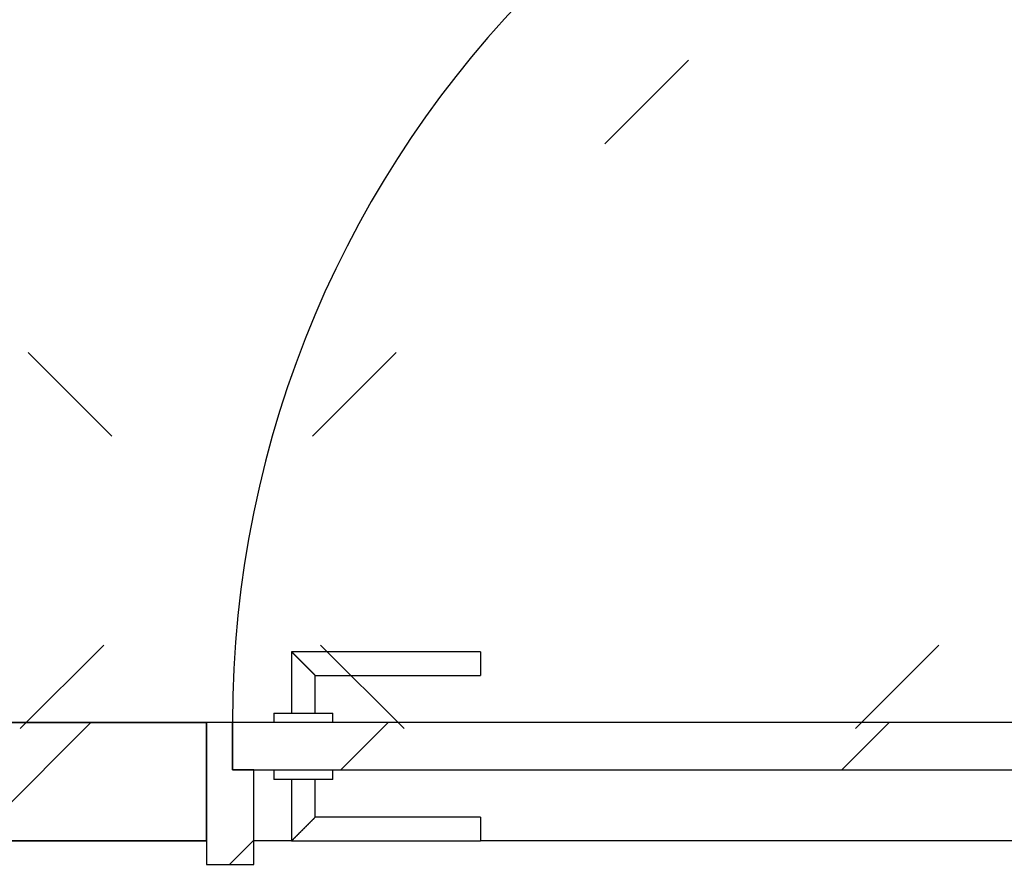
# Model space of a CAD drawing. Extents: x 2 to 87, y -108 to 11.
# Tile 302 of 352: x 48.339 to 49.173, y -32.935 to -32.213. Entities that reach past the tile are written whole.
import ezdxf

# ---------------------------------------------------------------- set-up
doc = ezdxf.new("R2010")
doc.units = 0
doc.header["$MEASUREMENT"] = 0
doc.linetypes.add('DOT', pattern=[0.25, 0, -0.25])
doc.linetypes.add('HIDDEN', pattern=[0.375, 0.25, -0.125])
for name, color, linetype in [('12', 7, 'CONTINUOUS'), ('16', 7, 'CONTINUOUS'), ('18', 7, 'CONTINUOUS'), ('30', 7, 'CONTINUOUS'), ('6', 7, 'CONTINUOUS'), ('8', 7, 'CONTINUOUS')]:
    doc.layers.add(name, color=color, linetype=linetype)

msp = doc.modelspace()

# ---------------------------------------------------------------- linework, layer by layer
at = {"layer": '12', "color": 1, "linetype": 'HIDDEN'}
msp.add_lwpolyline([(38.6276, -32.8075), (48.4976, -32.8075), (48.4976, -32.9075), (38.6276, -32.9075)], close=True, dxfattribs=at)
at = {"layer": '16', "color": 62, "linetype": 'Continuous'}
msp.add_arc((49.4056, -32.8075), 0.886, 90, 180, dxfattribs=at)
at = {"layer": '18', "color": 7, "linetype": 'Continuous'}
msp.add_line((48.2996, -32.9075), (48.3996, -32.8075), dxfattribs=at)
at = {"layer": '18', "color": 1, "linetype": 'Continuous'}
msp.add_lwpolyline([(38.6276, -32.8075), (48.4976, -32.8075), (48.4976, -32.9075), (38.6276, -32.9075)], close=True, dxfattribs=at)
at = {"layer": '30', "color": 62, "linetype": 'Continuous'}
for p, q in [((48.5196, -32.8075), (48.4976, -32.8075)), ((48.5196, -32.8475), (48.5196, -32.8075)), ((48.5376, -32.8475), (48.5196, -32.8475)), ((48.5376, -32.9275), (48.5376, -32.8475)), ((48.4976, -32.9075), (48.4976, -32.9275)), ((48.4976, -32.9275), (48.5376, -32.9275))]:
    msp.add_line(p, q, dxfattribs=at)
at = {"layer": '6', "color": 62, "linetype": 'Continuous'}
for p, q in [((48.4976, -32.8075), (44.5276, -32.8075)), ((48.4976, -32.9075), (48.4976, -32.8075)), ((38.6276, -32.9075), (48.4976, -32.9075)), ((48.5696, -32.9075), (48.5376, -32.9075)), ((49.3876, -32.9075), (48.7296, -32.9075))]:
    msp.add_line(p, q, dxfattribs=at)
at = {"layer": '8', "color": 5, "linetype": 'DOT'}
for p, q in [((49.1598, -33.3075), (33.5276, -17.6753)), ((47.8449, -33.3075), (49.6276, -31.5248)), ((48.552, -33.3075), (49.6276, -32.2319))]:
    msp.add_line(p, q, dxfattribs=at)
at = {"layer": '8', "color": 62, "linetype": 'Continuous'}
for p, q in [((48.5696, -32.7475), (48.5696, -32.7995)), ((48.7296, -32.7475), (48.5696, -32.7475)), ((48.7296, -32.7475), (48.7296, -32.7675)), ((48.5896, -32.7995), (48.5896, -32.7675)), ((48.5896, -32.7675), (48.7296, -32.7675)), ((48.5546, -32.7995), (48.5546, -32.8075)), ((48.5546, -32.7995), (48.6046, -32.7995)), ((48.6046, -32.8075), (48.6046, -32.7995)), ((49.4056, -32.8075), (48.5196, -32.8075)), ((48.5196, -32.8075), (48.5196, -32.8475)), ((48.6113, -32.8475), (48.6513, -32.8075)), ((49.0355, -32.8475), (49.0755, -32.8075)), ((48.5196, -32.8475), (49.4056, -32.8475)), ((48.5546, -32.8475), (48.5546, -32.8555)), ((48.6046, -32.8555), (48.6046, -32.8475)), ((48.6046, -32.8555), (48.5546, -32.8555)), ((48.5696, -32.8555), (48.5696, -32.9075)), ((48.5896, -32.8875), (48.5896, -32.8555)), ((48.7296, -32.8875), (48.5896, -32.8875)), ((48.7296, -32.8875), (48.7296, -32.9075)), ((48.5171, -32.9275), (48.5376, -32.907)), ((48.5696, -32.9075), (48.7296, -32.9075))]:
    msp.add_line(p, q, dxfattribs=at)
for points in [[(48.5896, -32.7675), (48.5896, -32.7674), (48.5895, -32.7674), (48.5895, -32.7674), (48.5895, -32.7674), (48.5895, -32.7674), (48.5895, -32.7674), (48.5895, -32.7674), (48.5895, -32.7674), (48.5895, -32.7674), (48.5895, -32.7674), (48.5895, -32.7674), (48.5895, -32.7674), (48.5895, -32.7674), (48.5895, -32.7674), (48.5895, -32.7674), (48.5895, -32.7674), (48.5895, -32.7674), (48.5895, -32.7674), (48.5895, -32.7674), (48.5895, -32.7674), (48.5895, -32.7674), (48.5895, -32.7674), (48.5895, -32.7674), (48.5895, -32.7674), (48.5895, -32.7674), (48.5895, -32.7674), (48.5895, -32.7674), (48.5895, -32.7674), (48.5894, -32.7673), (48.5894, -32.7673), (48.5894, -32.7673), (48.5894, -32.7673), (48.5894, -32.7673), (48.5894, -32.7673), (48.5894, -32.7673), (48.5894, -32.7673), (48.5894, -32.7673), (48.5894, -32.7673), (48.5894, -32.7673), (48.5894, -32.7673), (48.5894, -32.7673), (48.5894, -32.7673), (48.5894, -32.7673), (48.5894, -32.7673), (48.5894, -32.7673), (48.5894, -32.7673), (48.5894, -32.7673), (48.5893, -32.7672), (48.5893, -32.7672), (48.5893, -32.7672), (48.5893, -32.7672), (48.5893, -32.7672), (48.5893, -32.7672), (48.5893, -32.7672), (48.5893, -32.7672), (48.5893, -32.7672), (48.5893, -32.7672), (48.5893, -32.7672), (48.5893, -32.7672), (48.5893, -32.7672), (48.5893, -32.7672), (48.5893, -32.7672), (48.5892, -32.7671), (48.5891, -32.767), (48.5891, -32.767), (48.5891, -32.767), (48.5891, -32.767), (48.5891, -32.767), (48.5891, -32.767), (48.5891, -32.767), (48.5891, -32.767), (48.5891, -32.767), (48.5891, -32.767), (48.5891, -32.767), (48.5891, -32.767), (48.589, -32.7669), (48.589, -32.7669), (48.589, -32.7669), (48.589, -32.7669), (48.589, -32.7669), (48.589, -32.7669), (48.589, -32.7669), (48.589, -32.7669), (48.589, -32.7669), (48.589, -32.7669), (48.5889, -32.7668), (48.5889, -32.7668), (48.5889, -32.7668), (48.5889, -32.7668), (48.5889, -32.7668), (48.5889, -32.7668), (48.5889, -32.7668), (48.5889, -32.7668), (48.5889, -32.7668), (48.5889, -32.7668), (48.5888, -32.7667), (48.5888, -32.7667), (48.5888, -32.7667), (48.5888, -32.7667), (48.5888, -32.7667), (48.5888, -32.7667), (48.5888, -32.7667), (48.5888, -32.7667), (48.5888, -32.7667), (48.5888, -32.7667), (48.5887, -32.7666), (48.5887, -32.7666), (48.5887, -32.7666), (48.5887, -32.7666), (48.5887, -32.7666), (48.5887, -32.7666), (48.5887, -32.7666), (48.5887, -32.7666), (48.5887, -32.7665), (48.5886, -32.7665), (48.5886, -32.7665), (48.5886, -32.7665), (48.5886, -32.7665), (48.5886, -32.7665), (48.5886, -32.7665), (48.5886, -32.7665), (48.5886, -32.7665), (48.5885, -32.7664), (48.5885, -32.7664), (48.5885, -32.7664), (48.5885, -32.7664), (48.5885, -32.7664), (48.5885, -32.7664), (48.5885, -32.7664), (48.5885, -32.7664), (48.5884, -32.7663), (48.5884, -32.7663), (48.5884, -32.7663), (48.5884, -32.7663), (48.5884, -32.7663), (48.5884, -32.7663), (48.5884, -32.7663), (48.5884, -32.7663), (48.5883, -32.7662), (48.5883, -32.7662), (48.5883, -32.7662), (48.5883, -32.7662), (48.5883, -32.7662), (48.5883, -32.7662), (48.5883, -32.7662), (48.5882, -32.7661), (48.5882, -32.7661), (48.5882, -32.7661), (48.5882, -32.7661), (48.5882, -32.7661), (48.5882, -32.7661), (48.5882, -32.7661), (48.5881, -32.766), (48.588, -32.7659), (48.588, -32.7659), (48.588, -32.7659), (48.588, -32.7659), (48.588, -32.7659), (48.588, -32.7659), (48.588, -32.7659), (48.5879, -32.7658), (48.5879, -32.7658), (48.5879, -32.7658), (48.5879, -32.7658), (48.5879, -32.7658), (48.5879, -32.7658), (48.5879, -32.7658), (48.5878, -32.7657), (48.5878, -32.7657), (48.5878, -32.7657), (48.5878, -32.7657), (48.5878, -32.7657), (48.5878, -32.7657), (48.5877, -32.7656), (48.5877, -32.7656), (48.5877, -32.7656), (48.5877, -32.7656), (48.5877, -32.7656), (48.5877, -32.7656), (48.5876, -32.7655), (48.5876, -32.7655), (48.5876, -32.7655), (48.5876, -32.7655), (48.5876, -32.7655), (48.5876, -32.7655), (48.5875, -32.7654), (48.5875, -32.7654), (48.5875, -32.7654), (48.5875, -32.7654), (48.5875, -32.7654), (48.5875, -32.7654), (48.5874, -32.7653), (48.5874, -32.7653), (48.5874, -32.7653), (48.5874, -32.7653), (48.5874, -32.7653), (48.5874, -32.7653), (48.5873, -32.7652), (48.5873, -32.7652), (48.5873, -32.7652), (48.5873, -32.7652), (48.5873, -32.7652), (48.5873, -32.7652), (48.5872, -32.7651), (48.5872, -32.7651), (48.5872, -32.7651), (48.5872, -32.7651), (48.5872, -32.7651), (48.5872, -32.765), (48.5871, -32.765), (48.5871, -32.765), (48.5871, -32.765), (48.5871, -32.765), (48.5871, -32.765), (48.587, -32.7649), (48.587, -32.7649), (48.587, -32.7649), (48.587, -32.7649), (48.587, -32.7649), (48.587, -32.7648), (48.5869, -32.7648), (48.5869, -32.7648), (48.5869, -32.7648), (48.5869, -32.7648), (48.5869, -32.7648), (48.5868, -32.7647), (48.5868, -32.7647), (48.5868, -32.7647), (48.5868, -32.7647), (48.5868, -32.7647), (48.5867, -32.7646), (48.5867, -32.7646), (48.5867, -32.7646), (48.5867, -32.7646), (48.5867, -32.7646), (48.5866, -32.7645), (48.5866, -32.7645), (48.5866, -32.7645), (48.5866, -32.7645), (48.5866, -32.7645), (48.5865, -32.7644), (48.5865, -32.7644), (48.5865, -32.7644), (48.5865, -32.7644), (48.5865, -32.7644), (48.5865, -32.7644), (48.5864, -32.7643), (48.5863, -32.7642), (48.5863, -32.7642), (48.5863, -32.7642), (48.5863, -32.7642), (48.5862, -32.7641), (48.5862, -32.7641), (48.5862, -32.7641), (48.5862, -32.7641), (48.5862, -32.7641), (48.5861, -32.764), (48.5861, -32.764), (48.5861, -32.764), (48.5861, -32.764), (48.5861, -32.764), (48.586, -32.7639), (48.586, -32.7639), (48.586, -32.7639), (48.586, -32.7639), (48.586, -32.7639), (48.5859, -32.7638), (48.5859, -32.7638), (48.5859, -32.7638), (48.5859, -32.7638), (48.5859, -32.7638), (48.5858, -32.7637), (48.5858, -32.7637), (48.5858, -32.7637), (48.5858, -32.7637), (48.5857, -32.7636), (48.5857, -32.7636), (48.5857, -32.7636), (48.5857, -32.7636), (48.5857, -32.7636), (48.5856, -32.7635), (48.5856, -32.7635), (48.5856, -32.7635), (48.5856, -32.7635), (48.5856, -32.7634), (48.5855, -32.7634), (48.5855, -32.7634), (48.5855, -32.7634), (48.5855, -32.7634), (48.5854, -32.7633), (48.5854, -32.7633), (48.5854, -32.7633), (48.5854, -32.7633), (48.5854, -32.7633), (48.5853, -32.7632), (48.5853, -32.7632), (48.5853, -32.7632), (48.5853, -32.7632), (48.5852, -32.7631), (48.5852, -32.7631), (48.5852, -32.7631), (48.5852, -32.7631), (48.5851, -32.763), (48.5851, -32.763), (48.5851, -32.763), (48.5851, -32.763), (48.5851, -32.763), (48.585, -32.7629), (48.585, -32.7629), (48.585, -32.7629), (48.585, -32.7629), (48.5849, -32.7628), (48.5849, -32.7628), (48.5849, -32.7628), (48.5849, -32.7628), (48.5849, -32.7627), (48.5848, -32.7627), (48.5848, -32.7627), (48.5848, -32.7627), (48.5848, -32.7627), (48.5847, -32.7626), (48.5847, -32.7626), (48.5847, -32.7626), (48.5847, -32.7626), (48.5846, -32.7625), (48.5846, -32.7625), (48.5846, -32.7625), (48.5846, -32.7625), (48.5845, -32.7624), (48.5845, -32.7624), (48.5845, -32.7624), (48.5845, -32.7624), (48.5845, -32.7624), (48.5844, -32.7623), (48.5844, -32.7623), (48.5844, -32.7623), (48.5844, -32.7623), (48.5843, -32.7622), (48.5843, -32.7622), (48.5843, -32.7622), (48.5843, -32.7622), (48.5842, -32.7621), (48.5841, -32.762), (48.5841, -32.762), (48.5841, -32.762), (48.5841, -32.762), (48.584, -32.7619), (48.584, -32.7619), (48.584, -32.7619), (48.584, -32.7619), (48.5839, -32.7618), (48.5839, -32.7618), (48.5839, -32.7618), (48.5839, -32.7618), (48.5838, -32.7617), (48.5838, -32.7617), (48.5838, -32.7617), (48.5838, -32.7617), (48.5837, -32.7616), (48.5837, -32.7616), (48.5837, -32.7616), (48.5837, -32.7616), (48.5836, -32.7615), (48.5836, -32.7615), (48.5836, -32.7615), (48.5836, -32.7615), (48.5835, -32.7614), (48.5835, -32.7614), (48.5835, -32.7614), (48.5835, -32.7614), (48.5834, -32.7613), (48.5834, -32.7613), (48.5834, -32.7613), (48.5834, -32.7613), (48.5833, -32.7612), (48.5833, -32.7612), (48.5833, -32.7612), (48.5833, -32.7612), (48.5832, -32.7611), (48.5832, -32.7611), (48.5832, -32.7611), (48.5832, -32.7611), (48.5831, -32.761), (48.5831, -32.761), (48.5831, -32.761), (48.5831, -32.761), (48.583, -32.7609), (48.583, -32.7609), (48.583, -32.7609), (48.583, -32.7609), (48.5829, -32.7608), (48.5829, -32.7608), (48.5829, -32.7608), (48.5829, -32.7608), (48.5828, -32.7607), (48.5828, -32.7607), (48.5828, -32.7607), (48.5828, -32.7606), (48.5827, -32.7606), (48.5827, -32.7606), (48.5827, -32.7606), (48.5826, -32.7605), (48.5826, -32.7605), (48.5826, -32.7605), (48.5826, -32.7605), (48.5825, -32.7604), (48.5825, -32.7604), (48.5825, -32.7604), (48.5825, -32.7604), (48.5824, -32.7603), (48.5824, -32.7603), (48.5824, -32.7603), (48.5824, -32.7603), (48.5823, -32.7602), (48.5823, -32.7602), (48.5823, -32.7602), (48.5823, -32.7602), (48.5822, -32.7601), (48.5822, -32.7601), (48.5822, -32.7601), (48.5822, -32.7601), (48.5821, -32.76), (48.5821, -32.76), (48.5821, -32.76), (48.582, -32.7599), (48.582, -32.7599), (48.582, -32.7599), (48.582, -32.7599), (48.5819, -32.7598), (48.5819, -32.7598), (48.5819, -32.7598), (48.5819, -32.7598), (48.5818, -32.7597), (48.5818, -32.7597), (48.5818, -32.7597), (48.5818, -32.7597), (48.5817, -32.7596), (48.5817, -32.7596), (48.5817, -32.7596), (48.5816, -32.7595), (48.5815, -32.7594), (48.5815, -32.7594), (48.5815, -32.7594), (48.5815, -32.7594), (48.5814, -32.7593), (48.5814, -32.7593), (48.5814, -32.7593), (48.5814, -32.7593), (48.5813, -32.7592), (48.5813, -32.7592), (48.5813, -32.7592), (48.5812, -32.7591), (48.5812, -32.7591), (48.5812, -32.7591), (48.5812, -32.7591), (48.5811, -32.759), (48.5811, -32.759), (48.5811, -32.759), (48.5811, -32.759), (48.581, -32.7589), (48.581, -32.7589), (48.581, -32.7589), (48.5809, -32.7588), (48.5809, -32.7588), (48.5809, -32.7588), (48.5809, -32.7588), (48.5808, -32.7587), (48.5808, -32.7587), (48.5808, -32.7587), (48.5808, -32.7587), (48.5807, -32.7586), (48.5807, -32.7586), (48.5807, -32.7586), (48.5806, -32.7585), (48.5806, -32.7585), (48.5806, -32.7585), (48.5806, -32.7585), (48.5805, -32.7584), (48.5805, -32.7584), (48.5805, -32.7584), (48.5805, -32.7584), (48.5804, -32.7583), (48.5804, -32.7583), (48.5804, -32.7583), (48.5804, -32.7582), (48.5803, -32.7582), (48.5803, -32.7582), (48.5803, -32.7582), (48.5802, -32.7581), (48.5802, -32.7581), (48.5802, -32.7581), (48.5802, -32.7581), (48.5801, -32.758), (48.5801, -32.758), (48.5801, -32.758), (48.5801, -32.7579), (48.58, -32.7579), (48.58, -32.7579), (48.58, -32.7579), (48.5799, -32.7578), (48.5799, -32.7578), (48.5799, -32.7578), (48.5799, -32.7578), (48.5798, -32.7577), (48.5798, -32.7577), (48.5798, -32.7577), (48.5798, -32.7576), (48.5797, -32.7576), (48.5797, -32.7576), (48.5797, -32.7576), (48.5796, -32.7575), (48.5796, -32.7575), (48.5796, -32.7575), (48.5796, -32.7575), (48.5795, -32.7574), (48.5795, -32.7574), (48.5795, -32.7574), (48.5795, -32.7574), (48.5794, -32.7573), (48.5794, -32.7573), (48.5794, -32.7573), (48.5793, -32.7572), (48.5793, -32.7572), (48.5793, -32.7572), (48.5793, -32.7572), (48.5792, -32.7571), (48.5792, -32.7571), (48.5792, -32.7571), (48.5792, -32.7571), (48.5791, -32.757), (48.5791, -32.757), (48.5791, -32.757), (48.579, -32.7569), (48.579, -32.7569), (48.579, -32.7569), (48.579, -32.7569), (48.5789, -32.7568), (48.5788, -32.7567), (48.5788, -32.7567), (48.5788, -32.7567), (48.5787, -32.7566), (48.5787, -32.7566), (48.5787, -32.7566), (48.5787, -32.7566), (48.5786, -32.7565), (48.5786, -32.7565), (48.5786, -32.7565), (48.5786, -32.7565), (48.5785, -32.7564), (48.5785, -32.7564), (48.5785, -32.7564), (48.5784, -32.7563), (48.5784, -32.7563), (48.5784, -32.7563), (48.5784, -32.7563), (48.5783, -32.7562), (48.5783, -32.7562), (48.5783, -32.7562), (48.5783, -32.7562), (48.5782, -32.7561), (48.5782, -32.7561), (48.5782, -32.7561), (48.5781, -32.756), (48.5781, -32.756), (48.5781, -32.756), (48.5781, -32.756), (48.578, -32.7559), (48.578, -32.7559), (48.578, -32.7559), (48.578, -32.7559), (48.5779, -32.7558), (48.5779, -32.7558), (48.5779, -32.7558), (48.5778, -32.7557), (48.5778, -32.7557), (48.5778, -32.7557), (48.5778, -32.7557), (48.5777, -32.7556), (48.5777, -32.7556), (48.5777, -32.7556), (48.5777, -32.7556), (48.5776, -32.7555), (48.5776, -32.7555), (48.5776, -32.7555), (48.5776, -32.7555), (48.5775, -32.7554), (48.5775, -32.7554), (48.5775, -32.7554), (48.5774, -32.7553), (48.5774, -32.7553), (48.5774, -32.7553), (48.5774, -32.7553), (48.5773, -32.7552), (48.5773, -32.7552), (48.5773, -32.7552), (48.5773, -32.7552), (48.5772, -32.7551), (48.5772, -32.7551), (48.5772, -32.7551), (48.5772, -32.7551), (48.5771, -32.755), (48.5771, -32.755), (48.5771, -32.755), (48.577, -32.7549), (48.577, -32.7549), (48.577, -32.7549), (48.577, -32.7549), (48.5769, -32.7548), (48.5769, -32.7548), (48.5769, -32.7548), (48.5769, -32.7548), (48.5768, -32.7547), (48.5768, -32.7547), (48.5768, -32.7547), (48.5768, -32.7547), (48.5767, -32.7546), (48.5767, -32.7546), (48.5767, -32.7546), (48.5767, -32.7546), (48.5766, -32.7545), (48.5766, -32.7545), (48.5766, -32.7545), (48.5766, -32.7545), (48.5765, -32.7544), (48.5765, -32.7544), (48.5765, -32.7544), (48.5764, -32.7543), (48.5764, -32.7543), (48.5764, -32.7543), (48.5764, -32.7543), (48.5763, -32.7542), (48.5762, -32.7541), (48.5762, -32.7541), (48.5762, -32.7541), (48.5762, -32.7541), (48.5761, -32.754), (48.5761, -32.754), (48.5761, -32.754), (48.5761, -32.754), (48.576, -32.7539), (48.576, -32.7539), (48.576, -32.7539), (48.576, -32.7539), (48.5759, -32.7538), (48.5759, -32.7538), (48.5759, -32.7538), (48.5759, -32.7538), (48.5758, -32.7537), (48.5758, -32.7537), (48.5758, -32.7537), (48.5758, -32.7537), (48.5757, -32.7536), (48.5757, -32.7536), (48.5757, -32.7536), (48.5757, -32.7536), (48.5756, -32.7535), (48.5756, -32.7535), (48.5756, -32.7535), (48.5756, -32.7535), (48.5755, -32.7534), (48.5755, -32.7534), (48.5755, -32.7534), (48.5755, -32.7534), (48.5754, -32.7533), (48.5754, -32.7533), (48.5754, -32.7533), (48.5754, -32.7533), (48.5753, -32.7532), (48.5753, -32.7532), (48.5753, -32.7532), (48.5753, -32.7532), (48.5752, -32.7531), (48.5752, -32.7531), (48.5752, -32.7531), (48.5752, -32.7531), (48.5751, -32.753), (48.5751, -32.753), (48.5751, -32.753), (48.5751, -32.753), (48.575, -32.7529), (48.575, -32.7529), (48.575, -32.7529), (48.575, -32.7529), (48.5749, -32.7528), (48.5749, -32.7528), (48.5749, -32.7528), (48.5749, -32.7528), (48.5748, -32.7527), (48.5748, -32.7527), (48.5748, -32.7527), (48.5748, -32.7527), (48.5748, -32.7526), (48.5747, -32.7526), (48.5747, -32.7526), (48.5747, -32.7526), (48.5747, -32.7526), (48.5746, -32.7525), (48.5746, -32.7525), (48.5746, -32.7525), (48.5746, -32.7525), (48.5745, -32.7524), (48.5745, -32.7524), (48.5745, -32.7524), (48.5745, -32.7524), (48.5744, -32.7523), (48.5744, -32.7523), (48.5744, -32.7523), (48.5744, -32.7523), (48.5744, -32.7523), (48.5743, -32.7522), (48.5743, -32.7522), (48.5743, -32.7522), (48.5743, -32.7522), (48.5742, -32.7521), (48.5742, -32.7521), (48.5742, -32.7521), (48.5742, -32.7521), (48.5741, -32.752), (48.5741, -32.752), (48.5741, -32.752), (48.5741, -32.752), (48.5741, -32.752), (48.574, -32.7519), (48.574, -32.7519), (48.574, -32.7519), (48.574, -32.7519), (48.5739, -32.7518), (48.5739, -32.7518), (48.5739, -32.7518), (48.5739, -32.7518), (48.5738, -32.7518), (48.5738, -32.7517), (48.5738, -32.7517), (48.5738, -32.7517), (48.5738, -32.7517), (48.5737, -32.7516), (48.5737, -32.7516), (48.5737, -32.7516), (48.5737, -32.7516), (48.5737, -32.7516), (48.5736, -32.7515), (48.5736, -32.7515), (48.5736, -32.7515), (48.5736, -32.7515), (48.5735, -32.7514), (48.5735, -32.7514), (48.5735, -32.7514), (48.5735, -32.7514), (48.5735, -32.7514), (48.5734, -32.7513), (48.5734, -32.7513), (48.5734, -32.7513), (48.5734, -32.7513), (48.5733, -32.7512), (48.5733, -32.7512), (48.5733, -32.7512), (48.5733, -32.7512), (48.5733, -32.7512), (48.5732, -32.7511), (48.5732, -32.7511), (48.5732, -32.7511), (48.5732, -32.7511), (48.5732, -32.7511), (48.5731, -32.751), (48.5731, -32.751), (48.5731, -32.751), (48.5731, -32.751), (48.5731, -32.751), (48.573, -32.7509), (48.573, -32.7509), (48.573, -32.7509), (48.573, -32.7509), (48.573, -32.7508), (48.5729, -32.7508), (48.5729, -32.7508), (48.5729, -32.7508), (48.5729, -32.7508), (48.5728, -32.7507), (48.5728, -32.7507), (48.5728, -32.7507), (48.5728, -32.7507), (48.5728, -32.7507), (48.5727, -32.7506), (48.5727, -32.7506), (48.5727, -32.7506), (48.5727, -32.7506), (48.5727, -32.7506), (48.5727, -32.7505), (48.5726, -32.7505), (48.5726, -32.7505), (48.5726, -32.7505), (48.5726, -32.7505), (48.5726, -32.7505), (48.5725, -32.7504), (48.5725, -32.7504), (48.5725, -32.7504), (48.5725, -32.7504), (48.5725, -32.7504), (48.5724, -32.7503), (48.5724, -32.7503), (48.5724, -32.7503), (48.5724, -32.7503), (48.5724, -32.7503), (48.5723, -32.7502), (48.5723, -32.7502), (48.5723, -32.7502), (48.5723, -32.7502), (48.5723, -32.7502), (48.5723, -32.7502), (48.5722, -32.7501), (48.5722, -32.7501), (48.5722, -32.7501), (48.5722, -32.7501), (48.5722, -32.7501), (48.5721, -32.75), (48.5721, -32.75), (48.5721, -32.75), (48.5721, -32.75), (48.5721, -32.75), (48.5721, -32.75), (48.572, -32.7499), (48.572, -32.7499), (48.572, -32.7499), (48.572, -32.7499), (48.572, -32.7499), (48.5719, -32.7498), (48.5718, -32.7497), (48.5718, -32.7497), (48.5718, -32.7497), (48.5718, -32.7497), (48.5718, -32.7497), (48.5718, -32.7497), (48.5717, -32.7496), (48.5717, -32.7496), (48.5717, -32.7496), (48.5717, -32.7496), (48.5717, -32.7496), (48.5717, -32.7496), (48.5716, -32.7495), (48.5716, -32.7495), (48.5716, -32.7495), (48.5716, -32.7495), (48.5716, -32.7495), (48.5716, -32.7495), (48.5715, -32.7494), (48.5715, -32.7494), (48.5715, -32.7494), (48.5715, -32.7494), (48.5715, -32.7494), (48.5715, -32.7494), (48.5714, -32.7493), (48.5714, -32.7493), (48.5714, -32.7493), (48.5714, -32.7493), (48.5714, -32.7493), (48.5714, -32.7493), (48.5713, -32.7492), (48.5713, -32.7492), (48.5713, -32.7492), (48.5713, -32.7492), (48.5713, -32.7492), (48.5713, -32.7492), (48.5713, -32.7492), (48.5712, -32.7491), (48.5712, -32.7491), (48.5712, -32.7491), (48.5712, -32.7491), (48.5712, -32.7491), (48.5712, -32.7491), (48.5712, -32.7491), (48.5711, -32.749), (48.5711, -32.749), (48.5711, -32.749), (48.5711, -32.749), (48.5711, -32.749), (48.5711, -32.749), (48.5711, -32.749), (48.571, -32.7489), (48.571, -32.7489), (48.571, -32.7489), (48.571, -32.7489), (48.571, -32.7489), (48.571, -32.7489), (48.571, -32.7489), (48.5709, -32.7488), (48.5709, -32.7488), (48.5709, -32.7488), (48.5709, -32.7488), (48.5709, -32.7488), (48.5709, -32.7488), (48.5709, -32.7488), (48.5708, -32.7487), (48.5708, -32.7487), (48.5708, -32.7487), (48.5708, -32.7487), (48.5708, -32.7487), (48.5708, -32.7487), (48.5708, -32.7487), (48.5708, -32.7487), (48.5707, -32.7486), (48.5707, -32.7486), (48.5707, -32.7486), (48.5707, -32.7486), (48.5707, -32.7486), (48.5707, -32.7486), (48.5707, -32.7486), (48.5707, -32.7486), (48.5706, -32.7485), (48.5706, -32.7485), (48.5706, -32.7485), (48.5706, -32.7485), (48.5706, -32.7485), (48.5706, -32.7485), (48.5706, -32.7485), (48.5706, -32.7485), (48.5706, -32.7485), (48.5705, -32.7484), (48.5705, -32.7484), (48.5705, -32.7484), (48.5705, -32.7484), (48.5705, -32.7484), (48.5705, -32.7484), (48.5705, -32.7484), (48.5705, -32.7484), (48.5704, -32.7483), (48.5703, -32.7482), (48.5703, -32.7482), (48.5703, -32.7482), (48.5703, -32.7482), (48.5703, -32.7482), (48.5703, -32.7482), (48.5703, -32.7482), (48.5703, -32.7482), (48.5703, -32.7482), (48.5703, -32.7482), (48.5702, -32.7481), (48.5702, -32.7481), (48.5702, -32.7481), (48.5702, -32.7481), (48.5702, -32.7481), (48.5702, -32.7481), (48.5702, -32.7481), (48.5702, -32.7481), (48.5702, -32.7481), (48.5702, -32.7481), (48.5701, -32.748), (48.5701, -32.748), (48.5701, -32.748), (48.5701, -32.748), (48.5701, -32.748), (48.5701, -32.748), (48.5701, -32.748), (48.5701, -32.748), (48.5701, -32.748), (48.5701, -32.748), (48.5701, -32.748), (48.5701, -32.748), (48.57, -32.7479), (48.57, -32.7479), (48.57, -32.7479), (48.57, -32.7479), (48.57, -32.7479), (48.57, -32.7479), (48.57, -32.7479), (48.57, -32.7479), (48.57, -32.7479), (48.57, -32.7479), (48.57, -32.7479), (48.57, -32.7479), (48.57, -32.7479), (48.5699, -32.7478), (48.5699, -32.7478), (48.5699, -32.7478), (48.5699, -32.7478), (48.5699, -32.7478), (48.5699, -32.7478), (48.5699, -32.7478), (48.5699, -32.7478), (48.5699, -32.7478), (48.5699, -32.7478), (48.5699, -32.7478), (48.5699, -32.7478), (48.5699, -32.7478), (48.5699, -32.7478), (48.5699, -32.7478), (48.5698, -32.7477), (48.5698, -32.7477), (48.5698, -32.7477), (48.5698, -32.7477), (48.5698, -32.7477), (48.5698, -32.7477), (48.5698, -32.7477), (48.5698, -32.7477), (48.5698, -32.7477), (48.5698, -32.7477), (48.5698, -32.7477), (48.5698, -32.7477), (48.5698, -32.7477), (48.5698, -32.7477), (48.5698, -32.7477), (48.5698, -32.7477), (48.5698, -32.7477), (48.5698, -32.7477), (48.5698, -32.7477), (48.5697, -32.7476), (48.5696, -32.7475)], [(48.5696, -32.9075), (48.5696, -32.9074), (48.5697, -32.9074), (48.5697, -32.9074), (48.5697, -32.9074), (48.5697, -32.9074), (48.5697, -32.9074), (48.5697, -32.9074), (48.5697, -32.9074), (48.5697, -32.9074), (48.5697, -32.9074), (48.5697, -32.9074), (48.5697, -32.9074), (48.5697, -32.9074), (48.5697, -32.9074), (48.5697, -32.9074), (48.5697, -32.9074), (48.5697, -32.9074), (48.5697, -32.9074), (48.5697, -32.9074), (48.5697, -32.9074), (48.5697, -32.9074), (48.5697, -32.9074), (48.5697, -32.9074), (48.5697, -32.9074), (48.5697, -32.9074), (48.5697, -32.9074), (48.5697, -32.9074), (48.5697, -32.9074), (48.5698, -32.9073), (48.5698, -32.9073), (48.5698, -32.9073), (48.5698, -32.9073), (48.5698, -32.9073), (48.5698, -32.9073), (48.5698, -32.9073), (48.5698, -32.9073), (48.5698, -32.9073), (48.5698, -32.9073), (48.5698, -32.9073), (48.5698, -32.9073), (48.5698, -32.9073), (48.5698, -32.9073), (48.5698, -32.9073), (48.5698, -32.9073), (48.5698, -32.9073), (48.5698, -32.9073), (48.5698, -32.9073), (48.5699, -32.9072), (48.5699, -32.9072), (48.5699, -32.9072), (48.5699, -32.9072), (48.5699, -32.9072), (48.5699, -32.9072), (48.5699, -32.9072), (48.5699, -32.9072), (48.5699, -32.9072), (48.5699, -32.9072), (48.5699, -32.9072), (48.5699, -32.9072), (48.5699, -32.9072), (48.5699, -32.9072), (48.5699, -32.9072), (48.57, -32.9071), (48.5701, -32.907), (48.5701, -32.907), (48.5701, -32.907), (48.5701, -32.907), (48.5701, -32.907), (48.5701, -32.907), (48.5701, -32.907), (48.5701, -32.907), (48.5701, -32.907), (48.5701, -32.907), (48.5701, -32.907), (48.5701, -32.907), (48.5702, -32.9069), (48.5702, -32.9069), (48.5702, -32.9069), (48.5702, -32.9069), (48.5702, -32.9069), (48.5702, -32.9069), (48.5702, -32.9069), (48.5702, -32.9069), (48.5702, -32.9069), (48.5702, -32.9069), (48.5703, -32.9068), (48.5703, -32.9068), (48.5703, -32.9068), (48.5703, -32.9068), (48.5703, -32.9068), (48.5703, -32.9068), (48.5703, -32.9068), (48.5703, -32.9068), (48.5703, -32.9068), (48.5703, -32.9068), (48.5704, -32.9067), (48.5704, -32.9067), (48.5704, -32.9067), (48.5704, -32.9067), (48.5704, -32.9067), (48.5704, -32.9067), (48.5704, -32.9067), (48.5704, -32.9067), (48.5704, -32.9067), (48.5704, -32.9067), (48.5705, -32.9066), (48.5705, -32.9066), (48.5705, -32.9066), (48.5705, -32.9066), (48.5705, -32.9066), (48.5705, -32.9066), (48.5705, -32.9066), (48.5705, -32.9066), (48.5706, -32.9065), (48.5706, -32.9065), (48.5706, -32.9065), (48.5706, -32.9065), (48.5706, -32.9065), (48.5706, -32.9065), (48.5706, -32.9065), (48.5706, -32.9065), (48.5706, -32.9065), (48.5707, -32.9064), (48.5707, -32.9064), (48.5707, -32.9064), (48.5707, -32.9064), (48.5707, -32.9064), (48.5707, -32.9064), (48.5707, -32.9064), (48.5707, -32.9064), (48.5708, -32.9063), (48.5708, -32.9063), (48.5708, -32.9063), (48.5708, -32.9063), (48.5708, -32.9063), (48.5708, -32.9063), (48.5708, -32.9063), (48.5708, -32.9063), (48.5709, -32.9062), (48.5709, -32.9062), (48.5709, -32.9062), (48.5709, -32.9062), (48.5709, -32.9062), (48.5709, -32.9062), (48.5709, -32.9062), (48.571, -32.9061), (48.571, -32.9061), (48.571, -32.9061), (48.571, -32.9061), (48.571, -32.9061), (48.571, -32.9061), (48.571, -32.9061), (48.5711, -32.906), (48.5712, -32.9059), (48.5712, -32.9059), (48.5712, -32.9059), (48.5712, -32.9059), (48.5712, -32.9059), (48.5712, -32.9059), (48.5712, -32.9059), (48.5713, -32.9058), (48.5713, -32.9058), (48.5713, -32.9058), (48.5713, -32.9058), (48.5713, -32.9058), (48.5713, -32.9058), (48.5713, -32.9058), (48.5714, -32.9057), (48.5714, -32.9057), (48.5714, -32.9057), (48.5714, -32.9057), (48.5714, -32.9057), (48.5714, -32.9057), (48.5715, -32.9056), (48.5715, -32.9056), (48.5715, -32.9056), (48.5715, -32.9056), (48.5715, -32.9056), (48.5715, -32.9056), (48.5716, -32.9055), (48.5716, -32.9055), (48.5716, -32.9055), (48.5716, -32.9055), (48.5716, -32.9055), (48.5716, -32.9055), (48.5717, -32.9054), (48.5717, -32.9054), (48.5717, -32.9054), (48.5717, -32.9054), (48.5717, -32.9054), (48.5717, -32.9054), (48.5718, -32.9053), (48.5718, -32.9053), (48.5718, -32.9053), (48.5718, -32.9053), (48.5718, -32.9053), (48.5718, -32.9053), (48.5719, -32.9052), (48.5719, -32.9052), (48.5719, -32.9052), (48.5719, -32.9052), (48.5719, -32.9052), (48.5719, -32.9052), (48.572, -32.9051), (48.572, -32.9051), (48.572, -32.9051), (48.572, -32.9051), (48.572, -32.9051), (48.5721, -32.905), (48.5721, -32.905), (48.5721, -32.905), (48.5721, -32.905), (48.5721, -32.905), (48.5721, -32.905), (48.5722, -32.9049), (48.5722, -32.9049), (48.5722, -32.9049), (48.5722, -32.9049), (48.5722, -32.9049), (48.5723, -32.9048), (48.5723, -32.9048), (48.5723, -32.9048), (48.5723, -32.9048), (48.5723, -32.9048), (48.5723, -32.9048), (48.5724, -32.9047), (48.5724, -32.9047), (48.5724, -32.9047), (48.5724, -32.9047), (48.5724, -32.9047), (48.5725, -32.9046), (48.5725, -32.9046), (48.5725, -32.9046), (48.5725, -32.9046), (48.5725, -32.9046), (48.5726, -32.9045), (48.5726, -32.9045), (48.5726, -32.9045), (48.5726, -32.9045), (48.5726, -32.9045), (48.5727, -32.9044), (48.5727, -32.9044), (48.5727, -32.9044), (48.5727, -32.9044), (48.5727, -32.9044), (48.5727, -32.9044), (48.5728, -32.9043), (48.5729, -32.9042), (48.5729, -32.9042), (48.5729, -32.9042), (48.5729, -32.9042), (48.573, -32.9041), (48.573, -32.9041), (48.573, -32.9041), (48.573, -32.9041), (48.573, -32.9041), (48.5731, -32.904), (48.5731, -32.904), (48.5731, -32.904), (48.5731, -32.904), (48.5731, -32.904), (48.5732, -32.9039), (48.5732, -32.9039), (48.5732, -32.9039), (48.5732, -32.9039), (48.5732, -32.9039), (48.5733, -32.9038), (48.5733, -32.9038), (48.5733, -32.9038), (48.5733, -32.9038), (48.5733, -32.9038), (48.5734, -32.9037), (48.5734, -32.9037), (48.5734, -32.9037), (48.5734, -32.9037), (48.5735, -32.9036), (48.5735, -32.9036), (48.5735, -32.9036), (48.5735, -32.9036), (48.5735, -32.9036), (48.5736, -32.9035), (48.5736, -32.9035), (48.5736, -32.9035), (48.5736, -32.9035), (48.5737, -32.9034), (48.5737, -32.9034), (48.5737, -32.9034), (48.5737, -32.9034), (48.5737, -32.9034), (48.5738, -32.9033), (48.5738, -32.9033), (48.5738, -32.9033), (48.5738, -32.9033), (48.5738, -32.9033), (48.5739, -32.9032), (48.5739, -32.9032), (48.5739, -32.9032), (48.5739, -32.9032), (48.574, -32.9031), (48.574, -32.9031), (48.574, -32.9031), (48.574, -32.9031), (48.5741, -32.903), (48.5741, -32.903), (48.5741, -32.903), (48.5741, -32.903), (48.5741, -32.903), (48.5742, -32.9029), (48.5742, -32.9029), (48.5742, -32.9029), (48.5742, -32.9029), (48.5743, -32.9028), (48.5743, -32.9028), (48.5743, -32.9028), (48.5743, -32.9028), (48.5744, -32.9027), (48.5744, -32.9027), (48.5744, -32.9027), (48.5744, -32.9027), (48.5744, -32.9027), (48.5745, -32.9026), (48.5745, -32.9026), (48.5745, -32.9026), (48.5745, -32.9026), (48.5746, -32.9025), (48.5746, -32.9025), (48.5746, -32.9025), (48.5746, -32.9025), (48.5747, -32.9024), (48.5747, -32.9024), (48.5747, -32.9024), (48.5747, -32.9024), (48.5748, -32.9024), (48.5748, -32.9023), (48.5748, -32.9023), (48.5748, -32.9023), (48.5748, -32.9023), (48.5749, -32.9022), (48.5749, -32.9022), (48.5749, -32.9022), (48.5749, -32.9022), (48.575, -32.9021), (48.5751, -32.902), (48.5751, -32.902), (48.5751, -32.902), (48.5751, -32.902), (48.5752, -32.9019), (48.5752, -32.9019), (48.5752, -32.9019), (48.5752, -32.9019), (48.5753, -32.9018), (48.5753, -32.9018), (48.5753, -32.9018), (48.5753, -32.9018), (48.5754, -32.9017), (48.5754, -32.9017), (48.5754, -32.9017), (48.5754, -32.9017), (48.5755, -32.9016), (48.5755, -32.9016), (48.5755, -32.9016), (48.5755, -32.9016), (48.5756, -32.9015), (48.5756, -32.9015), (48.5756, -32.9015), (48.5756, -32.9015), (48.5757, -32.9014), (48.5757, -32.9014), (48.5757, -32.9014), (48.5757, -32.9014), (48.5758, -32.9013), (48.5758, -32.9013), (48.5758, -32.9013), (48.5758, -32.9013), (48.5759, -32.9012), (48.5759, -32.9012), (48.5759, -32.9012), (48.5759, -32.9012), (48.576, -32.9011), (48.576, -32.9011), (48.576, -32.9011), (48.576, -32.9011), (48.5761, -32.901), (48.5761, -32.901), (48.5761, -32.901), (48.5761, -32.901), (48.5762, -32.9009), (48.5762, -32.9009), (48.5762, -32.9009), (48.5762, -32.9009), (48.5763, -32.9008), (48.5763, -32.9008), (48.5763, -32.9008), (48.5763, -32.9008), (48.5764, -32.9007), (48.5764, -32.9007), (48.5764, -32.9007), (48.5764, -32.9006), (48.5765, -32.9006), (48.5765, -32.9006), (48.5765, -32.9006), (48.5766, -32.9005), (48.5766, -32.9005), (48.5766, -32.9005), (48.5766, -32.9005), (48.5767, -32.9004), (48.5767, -32.9004), (48.5767, -32.9004), (48.5767, -32.9004), (48.5768, -32.9003), (48.5768, -32.9003), (48.5768, -32.9003), (48.5768, -32.9003), (48.5769, -32.9002), (48.5769, -32.9002), (48.5769, -32.9002), (48.5769, -32.9002), (48.577, -32.9001), (48.577, -32.9001), (48.577, -32.9001), (48.577, -32.9001), (48.5771, -32.9), (48.5771, -32.9), (48.5771, -32.9), (48.5772, -32.8999), (48.5772, -32.8999), (48.5772, -32.8999), (48.5772, -32.8999), (48.5773, -32.8998), (48.5773, -32.8998), (48.5773, -32.8998), (48.5773, -32.8998), (48.5774, -32.8997), (48.5774, -32.8997), (48.5774, -32.8997), (48.5774, -32.8997), (48.5775, -32.8996), (48.5775, -32.8996), (48.5775, -32.8996), (48.5776, -32.8995), (48.5777, -32.8994), (48.5777, -32.8994), (48.5777, -32.8994), (48.5777, -32.8994), (48.5778, -32.8993), (48.5778, -32.8993), (48.5778, -32.8993), (48.5778, -32.8993), (48.5779, -32.8992), (48.5779, -32.8992), (48.5779, -32.8992), (48.578, -32.8991), (48.578, -32.8991), (48.578, -32.8991), (48.578, -32.8991), (48.5781, -32.899), (48.5781, -32.899), (48.5781, -32.899), (48.5781, -32.899), (48.5782, -32.8989), (48.5782, -32.8989), (48.5782, -32.8989), (48.5783, -32.8988), (48.5783, -32.8988), (48.5783, -32.8988), (48.5783, -32.8988), (48.5784, -32.8987), (48.5784, -32.8987), (48.5784, -32.8987), (48.5784, -32.8987), (48.5785, -32.8986), (48.5785, -32.8986), (48.5785, -32.8986), (48.5786, -32.8985), (48.5786, -32.8985), (48.5786, -32.8985), (48.5786, -32.8985), (48.5787, -32.8984), (48.5787, -32.8984), (48.5787, -32.8984), (48.5787, -32.8984), (48.5788, -32.8983), (48.5788, -32.8983), (48.5788, -32.8983), (48.5789, -32.8982), (48.5789, -32.8982), (48.5789, -32.8982), (48.5789, -32.8982), (48.579, -32.8981), (48.579, -32.8981), (48.579, -32.8981), (48.579, -32.8981), (48.5791, -32.898), (48.5791, -32.898), (48.5791, -32.898), (48.5792, -32.8979), (48.5792, -32.8979), (48.5792, -32.8979), (48.5792, -32.8979), (48.5793, -32.8978), (48.5793, -32.8978), (48.5793, -32.8978), (48.5793, -32.8978), (48.5794, -32.8977), (48.5794, -32.8977), (48.5794, -32.8977), (48.5795, -32.8976), (48.5795, -32.8976), (48.5795, -32.8976), (48.5795, -32.8976), (48.5796, -32.8975), (48.5796, -32.8975), (48.5796, -32.8975), (48.5796, -32.8975), (48.5797, -32.8974), (48.5797, -32.8974), (48.5797, -32.8974), (48.5798, -32.8974), (48.5798, -32.8973), (48.5798, -32.8973), (48.5798, -32.8973), (48.5799, -32.8972), (48.5799, -32.8972), (48.5799, -32.8972), (48.5799, -32.8972), (48.58, -32.8971), (48.58, -32.8971), (48.58, -32.8971), (48.5801, -32.8971), (48.5801, -32.897), (48.5801, -32.897), (48.5801, -32.897), (48.5802, -32.8969), (48.5802, -32.8969), (48.5802, -32.8969), (48.5802, -32.8969), (48.5803, -32.8968), (48.5804, -32.8968), (48.5804, -32.8967), (48.5804, -32.8967), (48.5804, -32.8967), (48.5805, -32.8966), (48.5805, -32.8966), (48.5805, -32.8966), (48.5805, -32.8966), (48.5806, -32.8965), (48.5806, -32.8965), (48.5806, -32.8965), (48.5806, -32.8965), (48.5807, -32.8964), (48.5807, -32.8964), (48.5807, -32.8964), (48.5808, -32.8963), (48.5808, -32.8963), (48.5808, -32.8963), (48.5808, -32.8963), (48.5809, -32.8962), (48.5809, -32.8962), (48.5809, -32.8962), (48.5809, -32.8962), (48.581, -32.8961), (48.581, -32.8961), (48.581, -32.8961), (48.5811, -32.896), (48.5811, -32.896), (48.5811, -32.896), (48.5811, -32.896), (48.5812, -32.8959), (48.5812, -32.8959), (48.5812, -32.8959), (48.5812, -32.8959), (48.5813, -32.8958), (48.5813, -32.8958), (48.5813, -32.8958), (48.5814, -32.8957), (48.5814, -32.8957), (48.5814, -32.8957), (48.5814, -32.8957), (48.5815, -32.8956), (48.5815, -32.8956), (48.5815, -32.8956), (48.5815, -32.8956), (48.5816, -32.8955), (48.5816, -32.8955), (48.5816, -32.8955), (48.5816, -32.8955), (48.5817, -32.8954), (48.5817, -32.8954), (48.5817, -32.8954), (48.5818, -32.8953), (48.5818, -32.8953), (48.5818, -32.8953), (48.5818, -32.8953), (48.5819, -32.8952), (48.5819, -32.8952), (48.5819, -32.8952), (48.5819, -32.8952), (48.582, -32.8951), (48.582, -32.8951), (48.582, -32.8951), (48.582, -32.8951), (48.5821, -32.895), (48.5821, -32.895), (48.5821, -32.895), (48.5822, -32.8949), (48.5822, -32.8949), (48.5822, -32.8949), (48.5822, -32.8949), (48.5823, -32.8948), (48.5823, -32.8948), (48.5823, -32.8948), (48.5823, -32.8948), (48.5824, -32.8947), (48.5824, -32.8947), (48.5824, -32.8947), (48.5824, -32.8947), (48.5825, -32.8946), (48.5825, -32.8946), (48.5825, -32.8946), (48.5825, -32.8946), (48.5826, -32.8945), (48.5826, -32.8945), (48.5826, -32.8945), (48.5826, -32.8945), (48.5827, -32.8944), (48.5827, -32.8944), (48.5827, -32.8944), (48.5828, -32.8944), (48.5828, -32.8943), (48.5828, -32.8943), (48.5828, -32.8943), (48.5829, -32.8942), (48.583, -32.8941), (48.583, -32.8941), (48.583, -32.8941), (48.583, -32.8941), (48.5831, -32.894), (48.5831, -32.894), (48.5831, -32.894), (48.5831, -32.894), (48.5832, -32.8939), (48.5832, -32.8939), (48.5832, -32.8939), (48.5832, -32.8939), (48.5833, -32.8938), (48.5833, -32.8938), (48.5833, -32.8938), (48.5833, -32.8938), (48.5834, -32.8937), (48.5834, -32.8937), (48.5834, -32.8937), (48.5834, -32.8937), (48.5835, -32.8936), (48.5835, -32.8936), (48.5835, -32.8936), (48.5835, -32.8936), (48.5836, -32.8935), (48.5836, -32.8935), (48.5836, -32.8935), (48.5836, -32.8935), (48.5837, -32.8934), (48.5837, -32.8934), (48.5837, -32.8934), (48.5837, -32.8934), (48.5838, -32.8933), (48.5838, -32.8933), (48.5838, -32.8933), (48.5838, -32.8933), (48.5839, -32.8932), (48.5839, -32.8932), (48.5839, -32.8932), (48.5839, -32.8932), (48.584, -32.8931), (48.584, -32.8931), (48.584, -32.8931), (48.584, -32.8931), (48.5841, -32.893), (48.5841, -32.893), (48.5841, -32.893), (48.5841, -32.893), (48.5842, -32.8929), (48.5842, -32.8929), (48.5842, -32.8929), (48.5842, -32.8929), (48.5843, -32.8928), (48.5843, -32.8928), (48.5843, -32.8928), (48.5843, -32.8928), (48.5844, -32.8927), (48.5844, -32.8927), (48.5844, -32.8927), (48.5844, -32.8927), (48.5845, -32.8926), (48.5845, -32.8926), (48.5845, -32.8926), (48.5845, -32.8926), (48.5845, -32.8926), (48.5846, -32.8925), (48.5846, -32.8925), (48.5846, -32.8925), (48.5846, -32.8925), (48.5847, -32.8924), (48.5847, -32.8924), (48.5847, -32.8924), (48.5847, -32.8924), (48.5848, -32.8923), (48.5848, -32.8923), (48.5848, -32.8923), (48.5848, -32.8923), (48.5849, -32.8923), (48.5849, -32.8922), (48.5849, -32.8922), (48.5849, -32.8922), (48.5849, -32.8922), (48.585, -32.8921), (48.585, -32.8921), (48.585, -32.8921), (48.585, -32.8921), (48.5851, -32.892), (48.5851, -32.892), (48.5851, -32.892), (48.5851, -32.892), (48.5851, -32.892), (48.5852, -32.8919), (48.5852, -32.8919), (48.5852, -32.8919), (48.5852, -32.8919), (48.5853, -32.8918), (48.5853, -32.8918), (48.5853, -32.8918), (48.5853, -32.8918), (48.5854, -32.8918), (48.5854, -32.8917), (48.5854, -32.8917), (48.5854, -32.8917), (48.5854, -32.8917), (48.5855, -32.8916), (48.5855, -32.8916), (48.5855, -32.8916), (48.5855, -32.8916), (48.5856, -32.8916), (48.5856, -32.8915), (48.5856, -32.8915), (48.5856, -32.8915), (48.5856, -32.8915), (48.5857, -32.8914), (48.5857, -32.8914), (48.5857, -32.8914), (48.5857, -32.8914), (48.5857, -32.8914), (48.5858, -32.8913), (48.5858, -32.8913), (48.5858, -32.8913), (48.5858, -32.8913), (48.5859, -32.8912), (48.5859, -32.8912), (48.5859, -32.8912), (48.5859, -32.8912), (48.5859, -32.8912), (48.586, -32.8911), (48.586, -32.8911), (48.586, -32.8911), (48.586, -32.8911), (48.586, -32.8911), (48.5861, -32.891), (48.5861, -32.891), (48.5861, -32.891), (48.5861, -32.891), (48.5861, -32.891), (48.5862, -32.8909), (48.5862, -32.8909), (48.5862, -32.8909), (48.5862, -32.8909), (48.5862, -32.8908), (48.5863, -32.8908), (48.5863, -32.8908), (48.5863, -32.8908), (48.5863, -32.8908), (48.5864, -32.8907), (48.5864, -32.8907), (48.5864, -32.8907), (48.5864, -32.8907), (48.5864, -32.8907), (48.5865, -32.8906), (48.5865, -32.8906), (48.5865, -32.8906), (48.5865, -32.8906), (48.5865, -32.8906), (48.5865, -32.8906), (48.5866, -32.8905), (48.5866, -32.8905), (48.5866, -32.8905), (48.5866, -32.8905), (48.5866, -32.8905), (48.5867, -32.8904), (48.5867, -32.8904), (48.5867, -32.8904), (48.5867, -32.8904), (48.5867, -32.8904), (48.5868, -32.8903), (48.5868, -32.8903), (48.5868, -32.8903), (48.5868, -32.8903), (48.5868, -32.8903), (48.5869, -32.8902), (48.5869, -32.8902), (48.5869, -32.8902), (48.5869, -32.8902), (48.5869, -32.8902), (48.587, -32.8902), (48.587, -32.8901), (48.587, -32.8901), (48.587, -32.8901), (48.587, -32.8901), (48.587, -32.8901), (48.5871, -32.89), (48.5871, -32.89), (48.5871, -32.89), (48.5871, -32.89), (48.5871, -32.89), (48.5872, -32.89), (48.5872, -32.8899), (48.5872, -32.8899), (48.5872, -32.8899), (48.5872, -32.8899), (48.5872, -32.8899), (48.5873, -32.8898), (48.5874, -32.8897), (48.5874, -32.8897), (48.5874, -32.8897), (48.5874, -32.8897), (48.5874, -32.8897), (48.5874, -32.8897), (48.5875, -32.8896), (48.5875, -32.8896), (48.5875, -32.8896), (48.5875, -32.8896), (48.5875, -32.8896), (48.5875, -32.8896), (48.5876, -32.8895), (48.5876, -32.8895), (48.5876, -32.8895), (48.5876, -32.8895), (48.5876, -32.8895), (48.5876, -32.8895), (48.5877, -32.8894), (48.5877, -32.8894), (48.5877, -32.8894), (48.5877, -32.8894), (48.5877, -32.8894), (48.5877, -32.8894), (48.5878, -32.8893), (48.5878, -32.8893), (48.5878, -32.8893), (48.5878, -32.8893), (48.5878, -32.8893), (48.5878, -32.8893), (48.5879, -32.8892), (48.5879, -32.8892), (48.5879, -32.8892), (48.5879, -32.8892), (48.5879, -32.8892), (48.5879, -32.8892), (48.5879, -32.8892), (48.588, -32.8891), (48.588, -32.8891), (48.588, -32.8891), (48.588, -32.8891), (48.588, -32.8891), (48.588, -32.8891), (48.588, -32.8891), (48.5881, -32.889), (48.5881, -32.889), (48.5881, -32.889), (48.5881, -32.889), (48.5881, -32.889), (48.5881, -32.889), (48.5881, -32.889), (48.5882, -32.8889), (48.5882, -32.8889), (48.5882, -32.8889), (48.5882, -32.8889), (48.5882, -32.8889), (48.5882, -32.8889), (48.5882, -32.8889), (48.5883, -32.8888), (48.5883, -32.8888), (48.5883, -32.8888), (48.5883, -32.8888), (48.5883, -32.8888), (48.5883, -32.8888), (48.5883, -32.8888), (48.5884, -32.8887), (48.5884, -32.8887), (48.5884, -32.8887), (48.5884, -32.8887), (48.5884, -32.8887), (48.5884, -32.8887), (48.5884, -32.8887), (48.5884, -32.8887), (48.5885, -32.8886), (48.5885, -32.8886), (48.5885, -32.8886), (48.5885, -32.8886), (48.5885, -32.8886), (48.5885, -32.8886), (48.5885, -32.8886), (48.5885, -32.8886), (48.5886, -32.8885), (48.5886, -32.8885), (48.5886, -32.8885), (48.5886, -32.8885), (48.5886, -32.8885), (48.5886, -32.8885), (48.5886, -32.8885), (48.5886, -32.8885), (48.5887, -32.8885), (48.5887, -32.8884), (48.5887, -32.8884), (48.5887, -32.8884), (48.5887, -32.8884), (48.5887, -32.8884), (48.5887, -32.8884), (48.5887, -32.8884), (48.5887, -32.8884), (48.5888, -32.8883), (48.5889, -32.8882), (48.5889, -32.8882), (48.5889, -32.8882), (48.5889, -32.8882), (48.5889, -32.8882), (48.5889, -32.8882), (48.5889, -32.8882), (48.5889, -32.8882), (48.5889, -32.8882), (48.5889, -32.8882), (48.589, -32.8881), (48.589, -32.8881), (48.589, -32.8881), (48.589, -32.8881), (48.589, -32.8881), (48.589, -32.8881), (48.589, -32.8881), (48.589, -32.8881), (48.589, -32.8881), (48.589, -32.8881), (48.5891, -32.888), (48.5891, -32.888), (48.5891, -32.888), (48.5891, -32.888), (48.5891, -32.888), (48.5891, -32.888), (48.5891, -32.888), (48.5891, -32.888), (48.5891, -32.888), (48.5891, -32.888), (48.5891, -32.888), (48.5891, -32.888), (48.5892, -32.8879), (48.5892, -32.8879), (48.5892, -32.8879), (48.5892, -32.8879), (48.5892, -32.8879), (48.5892, -32.8879), (48.5892, -32.8879), (48.5892, -32.8879), (48.5892, -32.8879), (48.5892, -32.8879), (48.5892, -32.8879), (48.5892, -32.8879), (48.5892, -32.8879), (48.5893, -32.8878), (48.5893, -32.8878), (48.5893, -32.8878), (48.5893, -32.8878), (48.5893, -32.8878), (48.5893, -32.8878), (48.5893, -32.8878), (48.5893, -32.8878), (48.5893, -32.8878), (48.5893, -32.8878), (48.5893, -32.8878), (48.5893, -32.8878), (48.5893, -32.8878), (48.5893, -32.8878), (48.5893, -32.8878), (48.5894, -32.8877), (48.5894, -32.8877), (48.5894, -32.8877), (48.5894, -32.8877), (48.5894, -32.8877), (48.5894, -32.8877), (48.5894, -32.8877), (48.5894, -32.8877), (48.5894, -32.8877), (48.5894, -32.8877), (48.5894, -32.8877), (48.5894, -32.8877), (48.5894, -32.8877), (48.5894, -32.8877), (48.5894, -32.8877), (48.5894, -32.8877), (48.5894, -32.8877), (48.5894, -32.8877), (48.5894, -32.8877), (48.5895, -32.8876), (48.5896, -32.8876), (48.5896, -32.8875)]]:
    msp.add_lwpolyline(points, dxfattribs=at)

doc.saveas('drawing.dxf')
